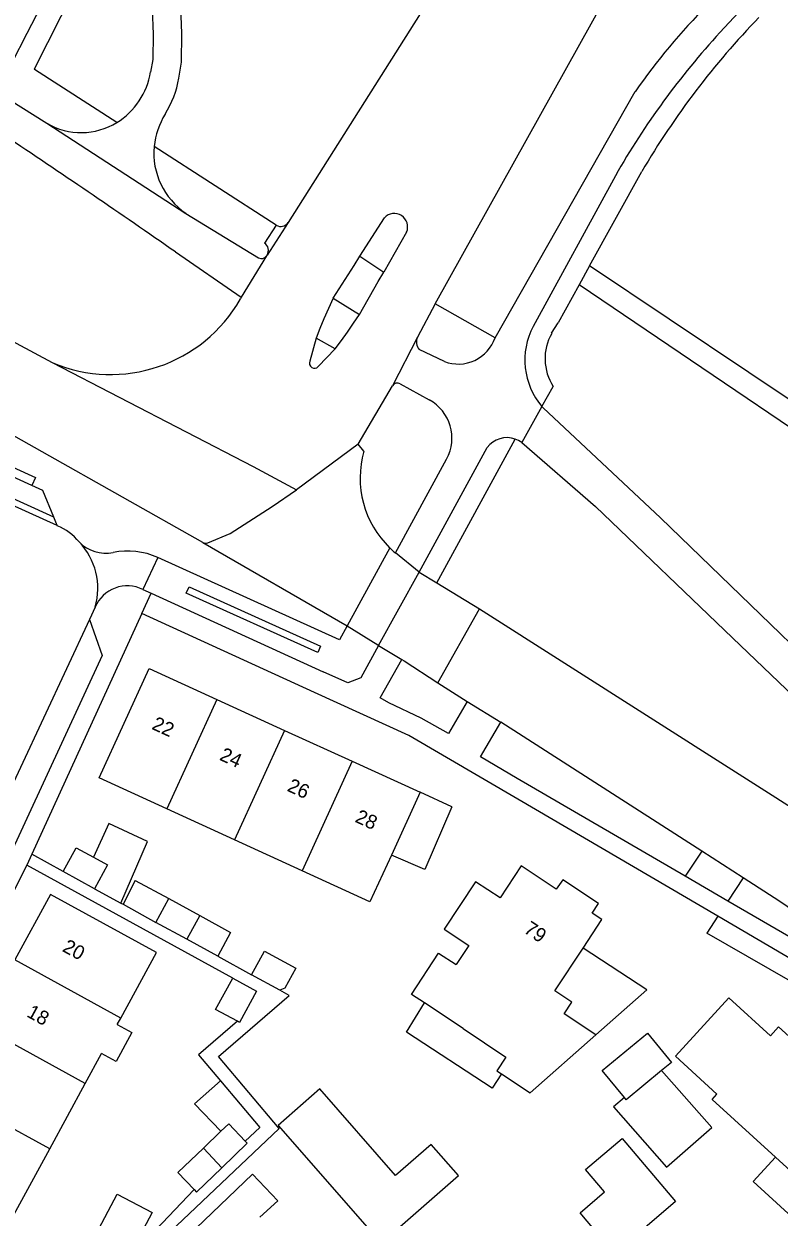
# Model space of a CAD drawing. Extents: x 194485 to 197793, y 468269 to 470822.
# Drawn here: x 195387.6 to 195451.9, y 470298 to 470399.7 of the extents above; entities that cross this region are included whole.
import ezdxf

# ---------------------------------------------------------------- set-up
doc = ezdxf.new("R2010")
doc.units = 0
for name, color, linetype in [('BGT grensvlak gebouwinstallatie plus 1', 7, 'Continuous'), ('BGT grensvlak onbegroeid terreindeel', 7, 'Continuous'), ('BGT grensvlak overig bouwwerk uitbreiding populatie', 7, 'Continuous'), ('BGT grensvlak pand op maaiveld', 7, 'Continuous'), ('BGT grensvlak pand op maaiveld LR', 7, 'Continuous'), ('BGT grensvlak wegdeel', 7, 'Continuous'), ('BGT tekst huisnummerreeks', 7, 'Continuous')]:
    doc.layers.add(name, color=color, linetype=linetype)

msp = doc.modelspace()

# ---------------------------------------------------------------- linework, layer by layer
at = {"layer": 'BGT grensvlak gebouwinstallatie plus 1'}
for p, q in [((195424, 470332.99), (195421.31, 470334.22)), ((195424, 470332.99), (195421.72, 470327.64)), ((195394.81, 470331.56), (195393.48, 470328.69)), ((195398.09, 470330.02), (195394.81, 470331.56)), ((195395.82, 470324.78), (195398.09, 470330.02)), ((195421.72, 470327.64), (195418.86, 470328.86)), ((195393.58, 470326.01), (195395.82, 470324.78)), ((195397.04, 470326.72), (195396.01, 470324.68)), ((195397.04, 470326.72), (195399.92, 470325.16)), ((195396.01, 470324.68), (195398.81, 470323.14)), ((195420.14, 470313.79), (195421.68, 470316.28)), ((195427.46, 470309.02), (195420.14, 470313.79)), ((195402.09, 470307.68), (195404.3, 470309.65)), ((195428.24, 470310.24), (195427.46, 470309.02)), ((195404.34, 470305.34), (195402.09, 470307.68))]:
    msp.add_line(p, q, dxfattribs=at)
for points in [[(195436.28, 470313.57), (195440.61, 470317.4), (195435.19, 470320.95)], [(195404.3, 470309.65), (195407.66, 470305.67), (195406.42, 470304.5)], [(195438.71, 470308.23), (195437.78, 470307.41), (195442.31, 470302.27), (195446.15, 470305.65), (195441.88, 470310.51)], [(195451.57, 470303.13), (195449.68, 470301.06), (195453, 470298.03), (195454.89, 470300.11)]]:
    msp.add_lwpolyline(points, dxfattribs=at)
at = {"layer": 'BGT grensvlak onbegroeid terreindeel'}
msp.add_line((195446.67, 470323.66), (195445.73, 470322.23), dxfattribs=at)
msp.add_lwpolyline([(195469.82, 470307.71), (195454.6, 470317.15), (195445.73, 470322.23)], dxfattribs=at)
at = {"layer": 'BGT grensvlak overig bouwwerk uitbreiding populatie'}
msp.add_lwpolyline([(195398.5, 470298.41), (195396.68, 470294.98), (195393.7, 470296.56), (195395.52, 470299.99), (195398.5, 470298.41)], dxfattribs=at)
at = {"layer": 'BGT grensvlak pand op maaiveld'}
for p, q in [((195403.99, 470342.14), (195409.75, 470339.5)), ((195409.75, 470339.5), (195415.52, 470336.87)), ((195415.52, 470336.87), (195421.31, 470334.22)), ((195421.31, 470334.22), (195418.86, 470328.86)), ((195405.5, 470330.17), (195399.73, 470332.81)), ((195411.26, 470327.53), (195405.5, 470330.17)), ((195393.58, 470326.01), (195390.9, 470327.48)), ((195398.81, 470323.14), (195399.92, 470325.16)), ((195399.92, 470325.16), (195402.55, 470323.72)), ((195401.44, 470321.7), (195398.81, 470323.14)), ((195404.07, 470320.26), (195401.44, 470321.7)), ((195409.37, 470317.35), (195406.96, 470318.68)), ((195424.97, 470314.09), (195421.68, 470316.28)), ((195395.52, 470314.45), (195395.82, 470314.99)), ((195392.79, 470309.42), (195394.18, 470311.97)), ((195389.76, 470303.85), (195392.79, 470309.42)), ((195446.18, 470308.05), (195446.59, 470308.5)), ((195451.57, 470303.13), (195446.18, 470308.05)), ((195404.34, 470305.34), (195402.85, 470303.91)), ((195454.89, 470300.11), (195451.57, 470303.13)), ((195407.03, 470301.69), (195400.05, 470295)), ((195407.03, 470301.69), (195409.2, 470299.42)), ((195407.67, 470298.02), (195409.2, 470299.42))]:
    msp.add_line(p, q, dxfattribs=at)
for points in [[(195399.73, 470332.81), (195393.97, 470335.45), (195398.22, 470344.77), (195403.99, 470342.14)], [(195390.9, 470327.48), (195392.01, 470329.49), (195393.48, 470328.69)], [(195393.48, 470328.69), (195394.68, 470328.03), (195393.58, 470326.01)], [(195418.86, 470328.86), (195417.04, 470324.89), (195411.26, 470327.53)], [(195435.19, 470320.95), (195436.79, 470323.38), (195435.96, 470323.93), (195436.5, 470324.76), (195433.46, 470326.76), (195432.91, 470325.96), (195429.91, 470327.95), (195428.12, 470325.23), (195426.03, 470326.59), (195423.37, 470322.56), (195425.47, 470321.17), (195424.39, 470319.55)], [(195395.82, 470314.99), (195398.85, 470320.56), (195389.83, 470325.52), (195386.8, 470319.95)], [(195402.55, 470323.72), (195405.17, 470322.28), (195404.07, 470320.26)], [(195436.28, 470313.57), (195433.57, 470315.35), (195434.24, 470316.34), (195432.78, 470317.3), (195435.19, 470320.95)], [(195406.96, 470318.68), (195408.06, 470320.7), (195410.73, 470319.23), (195409.8, 470317.53), (195409.37, 470317.35)], [(195421.68, 470316.28), (195420.59, 470316.99), (195422.88, 470320.53), (195424.39, 470319.55)], [(195405.76, 470314.71), (195403.89, 470315.73), (195405.36, 470318.4)], [(195405.36, 470318.4), (195407.38, 470317.29), (195405.92, 470314.62), (195405.76, 470314.71)], [(195446.59, 470308.5), (195443.05, 470311.73), (195447.61, 470316.72), (195451.15, 470313.48)], [(195395.52, 470314.45), (195396.77, 470313.77), (195395.42, 470311.29), (195394.18, 470311.97)], [(195424.97, 470314.09), (195428.62, 470311.66), (195427.85, 470310.49), (195428.24, 470310.24)], [(195438.71, 470308.23), (195436.82, 470310.53), (195440.67, 470313.69), (195442.72, 470311.19), (195441.88, 470310.51)], [(195451.15, 470313.48), (195451.85, 470314.24), (195460.58, 470306.31), (195454.89, 470300.11)], [(195428.24, 470310.24), (195430.69, 470308.62), (195436.28, 470313.57)], [(195441.88, 470310.51), (195438.86, 470308.03), (195438.71, 470308.23)], [(195380.73, 470308.81), (195377.67, 470303.2), (195386.7, 470298.23), (195389.76, 470303.85)], [(195409.23, 470305.84), (195417.99, 470295.82), (195424.57, 470301.57), (195422.25, 470304.22), (195419.22, 470301.58), (195412.78, 470308.95), (195409.23, 470305.84)], [(195406.42, 470304.5), (195405.01, 470305.98), (195404.34, 470305.34)], [(195434.41, 470293.38), (195437.19, 470295.73), (195434.93, 470298.4), (195437.02, 470300.17), (195435.41, 470302.08), (195438.53, 470304.72), (195443.05, 470299.37), (195440.05, 470296.76), (195445.58, 470290.15), (195440.61, 470285.98)], [(195402.85, 470303.91), (195400.68, 470301.82), (195402.07, 470300.37)], [(195404.43, 470302.23), (195406.59, 470304.32), (195406.42, 470304.5)], [(195402.07, 470300.37), (195402.27, 470300.16), (195404.43, 470302.23)]]:
    msp.add_lwpolyline(points, dxfattribs=at)
at = {"layer": 'BGT grensvlak pand op maaiveld LR'}
for p, q in [((195403.99, 470342.14), (195399.73, 470332.81)), ((195409.75, 470339.5), (195405.5, 470330.17)), ((195415.52, 470336.87), (195411.26, 470327.53)), ((195402.55, 470323.72), (195401.44, 470321.7)), ((195395.82, 470314.99), (195386.8, 470319.95)), ((195392.79, 470309.42), (195383.77, 470314.38)), ((195389.76, 470303.85), (195380.73, 470308.81)), ((195402.85, 470303.91), (195404.43, 470302.23))]:
    msp.add_line(p, q, dxfattribs=at)
at = {"layer": 'BGT grensvlak wegdeel'}
for p, q in [((195449.47, 470445.12), (195410.07, 470382.78)), ((195455.7, 470408.5), (195446.85, 470398.95)), ((195422.58, 470375.85), (195440.22, 470407.48)), ((195390.11, 470357.66), (195303.3, 470397.21)), ((195388.24, 470360.35), (195306.86, 470397.47)), ((195390.4, 470356.94), (195302.56, 470396.97)), ((195388.46, 470395.8), (195388.43, 470395.83)), ((195395.48, 470391.29), (195388.46, 470395.8)), ((195385.26, 470393.91), (195389.53, 470391.22)), ((195427.7, 470372.95), (195439.63, 470393.92)), ((195389.53, 470391.22), (195401.36, 470383.55)), ((195409.05, 470382.55), (195398.65, 470389.24)), ((195435.74, 470379.07), (195440.19, 470387.12)), ((195437.94, 470386.75), (195430.95, 470373.92)), ((195401.36, 470383.55), (195407.55, 470379.77)), ((195416.18, 470379.89), (195418.27, 470383.17)), ((195409.05, 470382.55), (195408.06, 470381.02)), ((195410.07, 470382.78), (195408.27, 470379.99)), ((195420.16, 470381.96), (195418.21, 470378.55)), ((195400.47, 470380.26), (195406.08, 470376.4)), ((195408.23, 470379.92), (195406.08, 470376.4)), ((195408.23, 470379.92), (195408.27, 470379.99)), ((195416.18, 470379.89), (195418.21, 470378.55)), ((195435.74, 470379.07), (195434.85, 470377.47)), ((195434.85, 470377.47), (195433.08, 470374.21)), ((195406.08, 470376.4), (195406, 470376.26)), ((195413.9, 470376.32), (195416.14, 470374.93)), ((195422.58, 470375.85), (195421.1, 470373)), ((195427.7, 470372.95), (195422.58, 470375.85)), ((195432.51, 470373.33), (195433.08, 470374.21)), ((195412.46, 470372.91), (195411.92, 470370.96)), ((195414.07, 470372), (195412.46, 470372.91)), ((195421.1, 470373), (195418.95, 470368.84)), ((195412.63, 470370.49), (195414.07, 470372)), ((195423.38, 470370.92), (195421.24, 470371.95)), ((195416.04, 470363.87), (195418.95, 470368.84)), ((195419.62, 470369.03), (195422.08, 470367.67)), ((195431.69, 470367.09), (195432.65, 470368.8)), ((195431.69, 470367.09), (195429.98, 470364.02)), ((195431.79, 470366.97), (195431.69, 470367.09)), ((195416.04, 470363.87), (195410.78, 470359.99)), ((195416.52, 470363.28), (195416.04, 470363.87)), ((195421.23, 470352.99), (195427.01, 470363.61)), ((195422.73, 470352.06), (195429.41, 470364.32)), ((195419.21, 470354.62), (195423.57, 470362.61)), ((195390.4, 470356.94), (195390.11, 470357.66)), ((195402.8, 470355.51), (195415.1, 470348.41)), ((195403.23, 470355.48), (195405.13, 470356.27)), ((195418.72, 470355.06), (195415.1, 470348.41)), ((195421.23, 470352.99), (195419.21, 470354.62)), ((195398.96, 470354.23), (195397.68, 470351.51)), ((195414.45, 470347.22), (195398.96, 470354.23)), ((195417.78, 470346.74), (195421.23, 470352.99)), ((195421.23, 470352.99), (195422.73, 470352.06)), ((195397.68, 470351.51), (195398.39, 470351.19)), ((195401.38, 470351.2), (195401.63, 470351.74)), ((195401.63, 470351.74), (195412.84, 470346.67)), ((195422.73, 470352.06), (195426.36, 470349.84)), ((195397.6, 470349.46), (195398.39, 470351.19)), ((195398.39, 470351.19), (195413.06, 470344.5)), ((195412.59, 470346.13), (195401.38, 470351.2)), ((195397.6, 470349.46), (195388.23, 470328.94)), ((195393.63, 470350.01), (195393.14, 470348.94)), ((195412.32, 470342.72), (195397.6, 470349.46)), ((195422.83, 470343.56), (195426.36, 470349.84)), ((195393.14, 470348.94), (195383.77, 470328.84)), ((195415.1, 470348.41), (195414.45, 470347.22)), ((195412.84, 470346.67), (195412.59, 470346.13)), ((195417.78, 470346.74), (195419.75, 470345.55)), ((195422.83, 470343.56), (195425.32, 470341.95)), ((195425.32, 470341.95), (195428.19, 470340.2)), ((195445.3, 470329.2), (195428.19, 470340.2)), ((195388.23, 470328.94), (195387.81, 470328.02)), ((195390.9, 470327.48), (195388.23, 470328.94)), ((195445.3, 470329.2), (195443.89, 470327.07)), ((195448.83, 470326.93), (195445.3, 470329.2)), ((195405.36, 470318.4), (195387.81, 470328.02)), ((195447.53, 470324.96), (195443.89, 470327.07)), ((195448.83, 470326.93), (195447.53, 470324.96)), ((195395.82, 470324.78), (195396.01, 470324.68)), ((195404.07, 470320.26), (195406.96, 470318.68))]:
    msp.add_line(p, q, dxfattribs=at)
for points in [[(195297.85, 470415.72), (195311, 470410.16), (195336.32, 470398.48), (195356.74, 470388.59), (195365.47, 470383.99), (195389.98, 470370.84)], [(195385.26, 470393.91), (195387.85, 470398.9), (195390.22, 470403.54), (195392.59, 470408.15), (195395.08, 470412.77), (195396.31, 470415.17)], [(195397.92, 470411.63), (195396.82, 470412.13), (195392.22, 470403.24), (195390.7, 470400.31), (195388.43, 470395.83)], [(195397.92, 470411.63), (195397.64, 470409.5), (195397.74, 470407.36), (195398.01, 470405.23), (195398.29, 470403.1), (195398.48, 470400.97), (195398.56, 470398.83), (195398.54, 470396.65), (195398.36, 470395.59)], [(195400.77, 470395.06), (195401, 470396.43), (195401.02, 470398.86), (195400.93, 470401.13), (195400.74, 470403.37), (195400.45, 470405.54), (195400.19, 470407.57), (195400.1, 470409.4), (195400.33, 470411.09)], [(195306.86, 470397.47), (195307.16, 470398.17), (195388.56, 470361.04), (195388.24, 470360.35)], [(195413.9, 470376.32), (195415.68, 470379.1), (195416.18, 470379.89)], [(195474.52, 470362.64), (195469.67, 470356.35), (195435.74, 470379.07)], [(195416.14, 470374.93), (195417.75, 470377.74), (195418.21, 470378.55)], [(195493.01, 470332.25), (195495.79, 470336.21), (195434.85, 470377.47)], [(195413.9, 470376.32), (195413.5, 470375.45), (195413.11, 470374.57), (195412.78, 470373.74), (195412.46, 470372.91)], [(195414.07, 470372), (195414.61, 470372.72), (195415.14, 470373.44), (195415.65, 470374.18), (195416.14, 470374.93)], [(195389.98, 470370.84), (195407.09, 470361.99), (195410.78, 470359.99)], [(195402.8, 470355.51), (195382.24, 470367.08), (195378.23, 470369.17)], [(195431.79, 470366.97), (195441.78, 470357.62), (195463.12, 470337), (195464.56, 470335.61)], [(195429.98, 470364.02), (195436.26, 470358.57), (195447.93, 470347.37), (195461.03, 470334.82), (195476.53, 470319.92)], [(195390.11, 470357.66), (195389.17, 470359.93), (195388.24, 470360.35)], [(195405.13, 470356.27), (195408.7, 470358.57), (195410.78, 470359.99)], [(195426.36, 470349.84), (195455.44, 470331.35), (195460.37, 470328.1), (195467.21, 470323.45), (195473.21, 470319.23)], [(195393.14, 470348.94), (195394.23, 470345.88), (195386.09, 470328.24)], [(195415.1, 470348.41), (195417.72, 470346.78), (195417.78, 470346.74)], [(195417.78, 470346.74), (195416.27, 470343.98), (195415.16, 470343.56), (195413.06, 470344.5)], [(195425.32, 470341.95), (195423.73, 470339.23), (195421.39, 470340.54), (195418.65, 470341.85), (195417.9, 470342.26), (195419.75, 470345.55)], [(195419.75, 470345.55), (195419.95, 470345.43), (195422.83, 470343.56)], [(195446.67, 470323.66), (195429.62, 470333.65), (195420.34, 470339.05), (195412.32, 470342.72)], [(195443.89, 470327.07), (195429.58, 470335.41), (195426.46, 470337.25), (195428.19, 470340.2)], [(195332.69, 470276.97), (195344.88, 470284.97), (195355.22, 470291.76), (195356.43, 470290.03), (195362.53, 470294.7), (195367.22, 470298.9), (195372.64, 470304.44), (195377.66, 470310.5), (195381.3, 470315.68), (195384.4, 470321.17), (195387.81, 470328.02)], [(195469.31, 470313.08), (195451.96, 470324.92), (195448.83, 470326.93)], [(195468.7, 470312.18), (195453.27, 470321.62), (195447.53, 470324.96)], [(195469.82, 470307.71), (195470.72, 470309.1), (195456.49, 470317.91), (195446.67, 470323.66)], [(195388.69, 470287.7), (195382.27, 470281.62), (195383.05, 470280.71), (195409.31, 470305.58), (195404.13, 470311.72), (195410.17, 470316.92), (195409.37, 470317.35)], [(195405.76, 470314.71), (195402.44, 470311.86), (195404.3, 470309.65)], [(195402.07, 470300.37), (195397.17, 470295.23), (195390.32, 470289.24)]]:
    msp.add_lwpolyline(points, dxfattribs=at)
for centre, radius, start, end in [((195485.25, 470362.08), 55.63, 135.1931, 145.0887), ((195500.44, 470351.66), 69.91, 135.9753, 149.5189), ((195496.04, 470353.67), 66.86, 137.3656, 150.3416), ((195392.08, 470396.67), 6.37, 302.2813, 350.2772), ((195392.08, 470396.67), 8.84, 328.1721, 349.5064), ((195405.77, 470388.39), 7.17, 149.6557, 173.1392), ((195392.45, 470396.22), 5.79, 239.6771, 301.5356), ((194919.08, 469688.91), 842.44, 55.15039, 56.30796), ((195404.82, 470388.69), 6.19, 174.8661, 236.0356), ((195419.11, 470382.4), 1.14, 337.2472, 137.6501), ((195409.44, 470383.18), 0.747, 238.1789, 327.1044), ((195407.64, 470380.4), 0.751, 327.2257, 56.0573), ((195407.81, 470380.19), 0.499, 238.511, 327.2939), ((195394.95, 470382.53), 12.71, 246.9776, 330.4279), ((195436.33, 470371.05), 6.1, 151.9256, 220.4878), ((195421.93, 470372.58), 0.933, 153.0509, 222.2456), ((195424.55, 470374.04), 3.33, 249.4576, 340.914), ((195436.3, 470371.18), 4.35, 150.4298, 213.1129), ((195412.32, 470370.79), 0.434, 155.9945, 316.1055), ((195419.38, 470368.59), 0.499, 61.1751, 149.7676), ((195420.29, 470364.4), 3.73, 331.4188, 61.2303), ((195428.71, 470362.31), 2.13, 70.756, 142.568), ((195428.71, 470362.32), 2.12, 53.2911, 70.8038), ((195424.53, 470361.02), 8.33, 164.255, 225.7335), ((195388.5, 470352.42), 4.9, 39.7364, 67.1457), ((195394.53, 470357.76), 3.16, 224.2349, 281.7425), ((195388.19, 470351.61), 5.67, 343.6017, 44.0424), ((195403.06, 470356.14), 0.685, 247.8668, 285.046), ((195396.39, 470348.52), 6.26, 65.7413, 101.1764), ((195424.86, 470361.39), 8.82, 225.8829, 230.1556), ((195396.38, 470348.81), 3, 64.1629, 156.3812)]:
    msp.add_arc(centre, radius, start, end, dxfattribs=at)

# ---------------------------------------------------------------- texts
at = {"layer": 'BGT tekst huisnummerreeks'}
for s, rotation, p in [('22', 335.4, (195398.38, 470339.64)), ('24', 335.4, (195404.15, 470337.01)), ('26', 335.4, (195409.91, 470334.37)), ('28', 335.4, (195415.69, 470331.73)), ('79', 326.4, (195430.06, 470322.33)), ('20', 331.4, (195390.76, 470320.72)), ('18', 331.4, (195387.72, 470315.15))]:
    msp.add_text(s, height=1.2, rotation=rotation, dxfattribs=at).set_placement(p)

doc.saveas('drawing.dxf')
